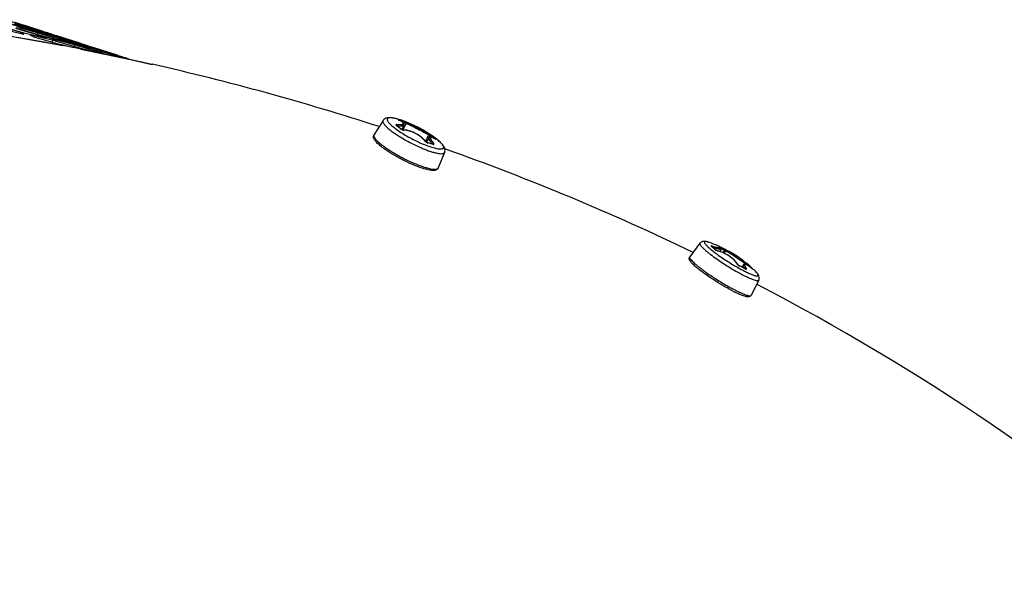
# Model space of a CAD drawing. Header units: millimetres. Extents: x 0 to 420, y 0 to 297.
# Tile 471 of 502: x 363.81 to 373.28, y 244.9 to 250.39. Entities that reach past the tile are written whole.
import ezdxf

# ---------------------------------------------------------------- set-up
doc = ezdxf.new("R2010")
doc.units = ezdxf.units.MM
doc.header["$LTSCALE"] = 23.1
doc.layers.get('0').update_dxf_attribs({"linetype": 'CONTINUOUS'})

msp = doc.modelspace()

# ---------------------------------------------------------------- linework, layer by layer
at = {"color": 3, "linetype": 'CONTINUOUS'}
for p, q in [((363.5885, 250.3356), (363.8444, 250.2621)), ((363.9227, 250.3077), (363.669, 250.3878)), ((363.8775, 250.2982), (363.7079, 250.3492)), ((363.7086, 250.3516), (363.9118, 250.2902)), ((363.8272, 250.3263), (363.7566, 250.3463)), ((363.7578, 250.3542), (363.8178, 250.3365)), ((363.8287, 250.3399), (363.7602, 250.3617)), ((363.8621, 250.3218), (363.8174, 250.335)), ((363.8174, 250.335), (363.8609, 250.3177)), ((363.8178, 250.3365), (363.8625, 250.3232)), ((364.0172, 250.2678), (363.8272, 250.3263)), ((363.8643, 250.3285), (363.8287, 250.3399)), ((364.032, 250.2744), (363.8643, 250.3285)), ((363.8083, 250.2683), (363.6377, 250.3172)), ((363.8525, 250.2787), (363.7673, 250.3037)), ((363.7756, 250.3172), (363.8114, 250.3078)), ((363.8027, 250.2968), (363.8505, 250.2828)), ((363.8457, 250.2467), (363.8083, 250.2683)), ((363.8444, 250.2621), (363.917, 250.2444)), ((363.8505, 250.2828), (364.0582, 250.2215)), ((364.0229, 250.2287), (363.8525, 250.2787)), ((363.8609, 250.3177), (363.9881, 250.2784)), ((363.9186, 250.2793), (363.8775, 250.2982)), ((363.9436, 250.2333), (363.9032, 250.2431)), ((363.9436, 250.2333), (363.9032, 250.2431)), ((363.9032, 250.2431), (363.9408, 250.2217)), ((363.9778, 250.2602), (363.9063, 250.2793)), ((363.9118, 250.2902), (363.9718, 250.2735)), ((363.9673, 250.2905), (363.9164, 250.3057)), ((363.9168, 250.3069), (363.9676, 250.2916)), ((363.917, 250.2444), (363.9533, 250.2355)), ((363.918, 250.3098), (363.9553, 250.298)), ((363.9676, 250.2916), (363.9227, 250.3077)), ((363.9553, 250.298), (364.0153, 250.2792)), ((364.0273, 250.2723), (363.9673, 250.2905)), ((364.0143, 250.2591), (363.9711, 250.271)), ((363.9711, 250.271), (364.0125, 250.2525)), ((363.9718, 250.2735), (364.0183, 250.2605)), ((364.0629, 250.2347), (363.9778, 250.2602)), ((363.9881, 250.2784), (364.1153, 250.239)), ((364.0125, 250.2525), (364.063, 250.2373)), ((364.0608, 250.2645), (364.0151, 250.2787)), ((364.0608, 250.2645), (364.0151, 250.2787)), ((364.0151, 250.2787), (364.0602, 250.2628)), ((364.0817, 250.2479), (364.0172, 250.2678)), ((364.2206, 250.2114), (364.0273, 250.2723)), ((364.1632, 250.2046), (364.0629, 250.2347)), ((364.063, 250.2373), (364.2677, 250.1754)), ((364.1239, 250.2284), (364.0648, 250.245)), ((364.1245, 250.2305), (364.0817, 250.2479)), ((364.1153, 250.239), (364.1753, 250.2213)), ((364.1773, 250.2276), (364.1177, 250.2465)), ((364.2229, 250.213), (364.1629, 250.2322)), ((363.9408, 250.2217), (364.1971, 250.1481)), ((364.062, 250.2085), (364.0229, 250.2287)), ((364.1209, 250.1895), (364.0484, 250.2076)), ((364.0582, 250.2215), (364.1182, 250.2059)), ((364.1589, 250.1917), (364.1173, 250.2025)), ((364.1589, 250.1917), (364.1173, 250.2025)), ((364.1173, 250.2025), (364.1566, 250.1826)), ((364.1182, 250.2059), (364.1661, 250.1934)), ((364.2063, 250.1645), (364.1209, 250.1895)), ((364.1839, 250.2113), (364.1239, 250.2284)), ((364.1566, 250.1826), (364.2032, 250.1689)), ((364.2331, 250.1835), (364.1632, 250.2046)), ((364.2191, 250.2067), (364.1748, 250.2198)), ((364.1748, 250.2198), (364.2179, 250.2026)), ((364.1753, 250.2213), (364.2207, 250.2078)), ((364.3727, 250.1532), (364.1839, 250.2113)), ((364.2032, 250.1689), (364.4126, 250.1072)), ((364.377, 250.1144), (364.2063, 250.1645)), ((364.2179, 250.2026), (364.3453, 250.1633)), ((364.2814, 250.1922), (364.2206, 250.2114)), ((364.3921, 250.1584), (364.2229, 250.213)), ((364.2738, 250.1648), (364.2331, 250.1835)), ((364.333, 250.1457), (364.2612, 250.1648)), ((364.2677, 250.1754), (364.339, 250.1556)), ((364.3256, 250.175), (364.2723, 250.1909)), ((364.2727, 250.1922), (364.3259, 250.1761)), ((364.2727, 250.1922), (364.3259, 250.1761)), ((364.274, 250.1951), (364.3143, 250.1823)), ((364.3259, 250.1761), (364.2814, 250.1922)), ((364.3143, 250.1823), (364.3742, 250.1636)), ((364.3856, 250.1569), (364.3256, 250.175)), ((364.3698, 250.1444), (364.327, 250.1563)), ((364.327, 250.1563), (364.3679, 250.1378)), ((364.4182, 250.1201), (364.333, 250.1457)), ((364.339, 250.1556), (364.3705, 250.1468)), ((364.339, 250.1556), (364.3746, 250.1457)), ((364.3453, 250.1633), (364.4727, 250.1238)), ((364.3679, 250.1378), (364.4173, 250.123)), ((364.4388, 250.1328), (364.3727, 250.1532)), ((364.4193, 250.1489), (364.3741, 250.1631)), ((364.3741, 250.1631), (364.4188, 250.1473)), ((364.5777, 250.0963), (364.3856, 250.1569)), ((364.3999, 250.1026), (364.377, 250.1144)), ((364.4126, 250.1072), (364.4185, 250.1056)), ((364.4173, 250.123), (364.6236, 250.0607)), ((364.5887, 250.0688), (364.4182, 250.1201)), ((364.4806, 250.1134), (364.4191, 250.1307)), ((364.4812, 250.1155), (364.4388, 250.1328)), ((364.4727, 250.1238), (364.5327, 250.1061)), ((364.5228, 250.1162), (364.4751, 250.1314)), ((364.5407, 250.0963), (364.4806, 250.1134)), ((364.5828, 250.097), (364.5228, 250.1162)), ((364.5761, 250.0917), (364.5323, 250.1046)), ((364.5323, 250.1046), (364.5749, 250.0875)), ((364.5327, 250.1061), (364.5786, 250.0924)), ((364.686, 250.0516), (364.5407, 250.0963)), ((364.5749, 250.0875), (364.7025, 250.0481)), ((364.6401, 250.0766), (364.5777, 250.0963)), ((364.7522, 250.0424), (364.5828, 250.097)), ((364.6839, 250.0596), (364.6282, 250.0762)), ((364.6286, 250.0774), (364.6842, 250.0607)), ((364.6286, 250.0774), (364.6842, 250.0607)), ((364.6308, 250.0802), (364.6732, 250.0667)), ((364.6842, 250.0607), (364.6401, 250.0766)), ((364.6732, 250.0667), (364.7332, 250.0479)), ((364.7439, 250.0414), (364.6839, 250.0595)), ((364.7629, 250.0279), (364.686, 250.0516)), ((364.7025, 250.0481), (364.7778, 250.0248)), ((364.7779, 250.0334), (364.7331, 250.0474)), ((364.7331, 250.0474), (364.7773, 250.0317)), ((364.8323, 250.0136), (364.7439, 250.0414)), ((364.8563, 250.0087), (364.8325, 250.0162))]:
    msp.add_line(p, q, dxfattribs=at)
at = {"color": 7, "linetype": 'CONTINUOUS'}
for p, q in [((363.8272, 250.3263), (363.8243, 250.3166)), ((363.8631, 250.3289), (363.8626, 250.3274)), ((363.6289, 250.2458), (364.2242, 250.1382)), ((363.8083, 250.2683), (363.805, 250.2562)), ((363.8775, 250.2982), (363.8753, 250.2909)), ((363.9227, 250.3077), (363.9219, 250.3054)), ((363.9778, 250.2602), (363.9738, 250.2464)), ((364.0273, 250.2723), (364.0256, 250.2668)), ((364.0817, 250.2479), (364.0802, 250.2431)), ((363.7964, 250.2171), (363.8508, 250.2075)), ((363.8508, 250.2075), (363.8942, 250.1998)), ((363.8942, 250.1998), (363.9642, 250.1871)), ((363.9642, 250.1871), (364.0047, 250.1797)), ((364.0047, 250.1797), (364.0563, 250.1702)), ((364.0229, 250.2287), (364.0202, 250.219)), ((364.0563, 250.1702), (364.1205, 250.1582)), ((364.1209, 250.1895), (364.1159, 250.1715)), ((364.1205, 250.1582), (364.2, 250.1431)), ((364.1839, 250.2113), (364.181, 250.2016)), ((364.2, 250.1431), (364.2243, 250.1385)), ((364.2229, 250.213), (364.2225, 250.2115)), ((364.2331, 250.1835), (364.231, 250.1762)), ((364.2814, 250.1922), (364.2807, 250.1898)), ((364.333, 250.1457), (364.329, 250.1318)), ((364.3856, 250.1569), (364.3839, 250.1513)), ((364.377, 250.1144), (364.3751, 250.1077)), ((364.3924, 250.1041), (364.8702, 250.0058)), ((364.3929, 250.1054), (364.4828, 250.0874)), ((364.4388, 250.1328), (364.4374, 250.1279)), ((364.4828, 250.0874), (364.5365, 250.0765)), ((364.5365, 250.0765), (364.5988, 250.0636)), ((364.5407, 250.0963), (364.5378, 250.0866)), ((364.5828, 250.097), (364.5823, 250.0955)), ((364.5887, 250.0688), (364.5873, 250.064)), ((364.5988, 250.0636), (364.6646, 250.0499)), ((364.6401, 250.0766), (364.6394, 250.0742)), ((364.6646, 250.0499), (364.7131, 250.0396)), ((364.7439, 250.0414), (364.7422, 250.0358)), ((364.7131, 250.0396), (364.7585, 250.03)), ((364.7585, 250.03), (364.8314, 250.0142)), ((364.8314, 250.0142), (364.8767, 250.0044)), ((364.8702, 250.0058), (365.0816, 249.9569)), ((364.8767, 250.0044), (364.9312, 249.9924)), ((364.9312, 249.9924), (364.9807, 249.9814)), ((364.9807, 249.9814), (365.0477, 249.9664)), ((365.0477, 249.9664), (365.0823, 249.9585)), ((367.3029, 249.4176), (367.2164, 249.2818)), ((367.4523, 249.4222), (367.4521, 249.4223)), ((367.4526, 249.4221), (367.4523, 249.4222)), ((367.453, 249.4219), (367.4526, 249.4221)), ((367.4535, 249.4216), (367.453, 249.4219)), ((367.4541, 249.4213), (367.4535, 249.4216)), ((367.4548, 249.421), (367.4541, 249.4213)), ((367.4545, 249.421), (367.4554, 249.4207)), ((367.4554, 249.4207), (367.4548, 249.421)), ((367.455, 249.4237), (367.4561, 249.4235)), ((367.4622, 249.4177), (367.4554, 249.4207)), ((367.4569, 249.4224), (367.4583, 249.42)), ((367.4696, 249.4142), (367.4622, 249.4177)), ((367.4762, 249.4108), (367.4696, 249.4142)), ((367.4699, 249.4229), (367.4697, 249.423)), ((367.482, 249.4074), (367.4762, 249.4108)), ((367.4871, 249.4041), (367.482, 249.4074)), ((367.4915, 249.401), (367.4871, 249.4041)), ((367.4951, 249.3978), (367.4915, 249.401)), ((367.4982, 249.3947), (367.4951, 249.3978)), ((367.5006, 249.3915), (367.4982, 249.3947)), ((367.5025, 249.3882), (367.5006, 249.3915)), ((367.5037, 249.3846), (367.5025, 249.3882)), ((367.503, 249.375), (367.5038, 249.3775)), ((367.5041, 249.381), (367.5037, 249.3846)), ((367.5038, 249.3775), (367.5041, 249.381)), ((367.5039, 249.3828), (367.5106, 249.3958)), ((367.4333, 249.3694), (367.4324, 249.3701)), ((367.4363, 249.3671), (367.4333, 249.3694)), ((367.4404, 249.3641), (367.4363, 249.3671)), ((367.4445, 249.3609), (367.4404, 249.3641)), ((367.4486, 249.3578), (367.4445, 249.3609)), ((367.4527, 249.3546), (367.4486, 249.3578)), ((367.4556, 249.3523), (367.4527, 249.3546)), ((367.4585, 249.35), (367.4556, 249.3523)), ((367.4625, 249.3467), (367.4585, 249.35)), ((367.4666, 249.3434), (367.4625, 249.3467)), ((367.4706, 249.34), (367.4666, 249.3434)), ((367.4745, 249.3366), (367.4706, 249.34)), ((367.4773, 249.3342), (367.4745, 249.3366)), ((367.4775, 249.334), (367.4773, 249.3342)), ((367.4783, 249.3334), (367.4775, 249.334)), ((367.4793, 249.3327), (367.4783, 249.3334)), ((367.4805, 249.332), (367.4793, 249.3327)), ((367.4819, 249.3312), (367.4805, 249.332)), ((367.4835, 249.3304), (367.4819, 249.3312)), ((367.4852, 249.3296), (367.4835, 249.3304)), ((367.487, 249.3289), (367.4852, 249.3296)), ((367.503, 249.375), (367.4853, 249.3295)), ((367.4889, 249.3282), (367.487, 249.3289)), ((367.4908, 249.3276), (367.4889, 249.3282)), ((367.4926, 249.3271), (367.4908, 249.3276)), ((367.4943, 249.3268), (367.4926, 249.3271)), ((367.4957, 249.3265), (367.4943, 249.3268)), ((367.4969, 249.3264), (367.4957, 249.3265)), ((367.4979, 249.3263), (367.4969, 249.3264)), ((367.4983, 249.3263), (367.4979, 249.3263)), ((367.5078, 249.326), (367.4983, 249.3263)), ((367.5191, 249.3249), (367.5078, 249.326)), ((367.5307, 249.3232), (367.5191, 249.3249)), ((367.5427, 249.3207), (367.5307, 249.3232)), ((367.5548, 249.3176), (367.5427, 249.3207)), ((367.567, 249.3138), (367.5548, 249.3176)), ((367.5793, 249.3095), (367.567, 249.3138)), ((367.5916, 249.3046), (367.5793, 249.3095)), ((367.6038, 249.2992), (367.5916, 249.3046)), ((367.6158, 249.2932), (367.6038, 249.2992)), ((367.6276, 249.2868), (367.6158, 249.2932)), ((367.6391, 249.28), (367.6276, 249.2868)), ((367.6503, 249.2728), (367.6391, 249.28)), ((367.661, 249.2653), (367.6503, 249.2728)), ((367.6712, 249.2575), (367.661, 249.2653)), ((367.6808, 249.2494), (367.6712, 249.2575)), ((367.6898, 249.2411), (367.6808, 249.2494)), ((367.6981, 249.2325), (367.6898, 249.2411)), ((367.7057, 249.2239), (367.6981, 249.2325)), ((367.7114, 249.2164), (367.7057, 249.2239)), ((367.7085, 249.2183), (367.7108, 249.2155)), ((367.7108, 249.2155), (367.713, 249.2134)), ((367.7116, 249.2162), (367.7114, 249.2164)), ((367.7122, 249.2154), (367.7116, 249.2162)), ((367.7132, 249.2144), (367.7122, 249.2154)), ((367.7143, 249.2132), (367.7132, 249.2144)), ((367.7156, 249.212), (367.7143, 249.2132)), ((367.7171, 249.2108), (367.7156, 249.212)), ((367.7187, 249.2096), (367.7171, 249.2108)), ((367.7457, 249.2504), (367.7187, 249.2096)), ((367.7203, 249.2085), (367.7187, 249.2096)), ((367.7219, 249.2075), (367.7203, 249.2085)), ((367.7235, 249.2066), (367.7219, 249.2075)), ((367.725, 249.2058), (367.7235, 249.2066)), ((367.7264, 249.2051), (367.725, 249.2058)), ((367.7277, 249.2046), (367.7264, 249.2051)), ((367.7288, 249.2042), (367.7277, 249.2046)), ((367.7297, 249.2039), (367.7288, 249.2042)), ((367.73, 249.2039), (367.7297, 249.2039)), ((367.7382, 249.2019), (367.73, 249.2039)), ((367.7477, 249.1994), (367.7382, 249.2019)), ((367.7435, 249.2471), (367.755, 249.2697)), ((367.7471, 249.2522), (367.7457, 249.2504)), ((367.7457, 249.2504), (367.7457, 249.2504)), ((367.7499, 249.2547), (367.7471, 249.2522)), ((367.7571, 249.1968), (367.7477, 249.1994)), ((367.7533, 249.2565), (367.7499, 249.2547)), ((367.7571, 249.2575), (367.7533, 249.2565)), ((367.7609, 249.2579), (367.7571, 249.2575)), ((367.7664, 249.1941), (367.7571, 249.1968)), ((367.7649, 249.2576), (367.7609, 249.2579)), ((367.7691, 249.2569), (367.7649, 249.2576)), ((367.7756, 249.1913), (367.7664, 249.1941)), ((367.7735, 249.2557), (367.7691, 249.2569)), ((367.7784, 249.2541), (367.7735, 249.2557)), ((367.7834, 249.1888), (367.7756, 249.1913)), ((367.7837, 249.2519), (367.7784, 249.2541)), ((367.7845, 249.1885), (367.7834, 249.1888)), ((367.7895, 249.2492), (367.7837, 249.2519)), ((367.7957, 249.246), (367.7895, 249.2492)), ((367.8025, 249.2422), (367.7957, 249.246)), ((367.8085, 249.2386), (367.8025, 249.2422)), ((367.8035, 249.2501), (367.8032, 249.2503)), ((367.8043, 249.2495), (367.8032, 249.2503)), ((367.8035, 249.2501), (367.8032, 249.2503)), ((367.8092, 249.2382), (367.8085, 249.2386)), ((367.8093, 249.238), (367.8085, 249.2386)), ((367.8098, 249.2378), (367.8092, 249.2382)), ((367.8104, 249.2375), (367.8098, 249.2378)), ((367.8109, 249.2372), (367.8104, 249.2375)), ((367.8113, 249.237), (367.8109, 249.2372)), ((367.811, 249.237), (367.814, 249.2355)), ((367.8113, 249.237), (367.8116, 249.2369)), ((367.8115, 249.2369), (367.8113, 249.237)), ((367.8116, 249.2369), (367.8115, 249.2369)), ((367.8116, 249.2369), (367.8116, 249.2369)), ((367.814, 249.2372), (367.8117, 249.2394)), ((367.8238, 249.2345), (367.8236, 249.2347)), ((367.8244, 249.2341), (367.8236, 249.2347)), ((367.8955, 249.1106), (367.8344, 248.9615)), ((370.354, 248.236), (370.2555, 248.1061)), ((370.468, 248.2034), (370.4668, 248.2044)), ((370.4675, 248.2048), (370.4673, 248.205)), ((370.4725, 248.2005), (370.4675, 248.2048)), ((370.4783, 248.1954), (370.4725, 248.2005)), ((370.484, 248.1901), (370.4783, 248.1954)), ((370.4897, 248.1846), (370.484, 248.1901)), ((370.4953, 248.1791), (370.4897, 248.1846)), ((370.5, 248.1743), (370.4953, 248.1791)), ((370.5002, 248.174), (370.5, 248.1743)), ((370.5007, 248.1736), (370.5002, 248.174)), ((370.5013, 248.173), (370.5007, 248.1736)), ((370.5021, 248.1724), (370.5013, 248.173)), ((370.5031, 248.1718), (370.5021, 248.1724)), ((370.5042, 248.1711), (370.5031, 248.1718)), ((370.5054, 248.1704), (370.5042, 248.1711)), ((370.5067, 248.1696), (370.5054, 248.1704)), ((370.5081, 248.1689), (370.5067, 248.1696)), ((370.5096, 248.1681), (370.5081, 248.1689)), ((370.5112, 248.1674), (370.5096, 248.1681)), ((370.5128, 248.1667), (370.5112, 248.1674)), ((370.5146, 248.166), (370.5128, 248.1667)), ((370.5163, 248.1654), (370.5146, 248.166)), ((370.518, 248.1648), (370.5163, 248.1654)), ((370.5196, 248.1643), (370.518, 248.1648)), ((370.5308, 248.1614), (370.5196, 248.1643)), ((370.5245, 248.2125), (370.5246, 248.2124)), ((370.5246, 248.2124), (370.5274, 248.2112)), ((370.5291, 248.2105), (370.5274, 248.2112)), ((370.5316, 248.2093), (370.5291, 248.2105)), ((370.5426, 248.1579), (370.5308, 248.1614)), ((370.5341, 248.2081), (370.5316, 248.2093)), ((370.5364, 248.207), (370.5341, 248.2081)), ((370.5386, 248.2059), (370.5364, 248.207)), ((370.5406, 248.2049), (370.5386, 248.2059)), ((370.5426, 248.2039), (370.5406, 248.2049)), ((370.5411, 248.2046), (370.5411, 248.2047)), ((370.5465, 248.2021), (370.5411, 248.2046)), ((370.5444, 248.2029), (370.5426, 248.2039)), ((370.5546, 248.1537), (370.5426, 248.1579)), ((370.5461, 248.202), (370.5444, 248.2029)), ((370.5477, 248.201), (370.5461, 248.202)), ((370.5518, 248.1995), (370.5465, 248.2021)), ((370.559, 248.181), (370.547, 248.1564)), ((370.5491, 248.2002), (370.5477, 248.201)), ((370.5505, 248.1993), (370.5491, 248.2002)), ((370.5518, 248.1984), (370.5505, 248.1993)), ((370.5571, 248.1968), (370.5518, 248.1995)), ((370.5529, 248.1976), (370.5518, 248.1984)), ((370.554, 248.1967), (370.5529, 248.1976)), ((370.5551, 248.1959), (370.554, 248.1967)), ((370.5666, 248.1491), (370.5546, 248.1537)), ((370.5561, 248.1949), (370.5551, 248.1959)), ((370.557, 248.1939), (370.5561, 248.1949)), ((370.5579, 248.1927), (370.557, 248.1939)), ((370.5609, 248.1949), (370.5571, 248.1968)), ((370.5588, 248.1913), (370.5579, 248.1927)), ((370.5595, 248.1895), (370.5588, 248.1913)), ((370.559, 248.181), (370.5598, 248.183)), ((370.56, 248.1875), (370.5595, 248.1895)), ((370.5598, 248.183), (370.5601, 248.1853)), ((370.5599, 248.1836), (370.5611, 248.183)), ((370.5601, 248.1853), (370.56, 248.1875)), ((370.5646, 248.193), (370.5609, 248.1949)), ((370.5699, 248.1902), (370.5646, 248.193)), ((370.5787, 248.1439), (370.5666, 248.1491)), ((370.5751, 248.1875), (370.5699, 248.1902)), ((370.5741, 248.1458), (370.5891, 248.168)), ((370.5803, 248.1847), (370.5751, 248.1875)), ((370.5855, 248.1818), (370.5803, 248.1847)), ((370.5913, 248.1786), (370.5855, 248.1818)), ((370.5871, 248.1399), (370.6028, 248.1629)), ((370.5936, 248.1774), (370.5913, 248.1786)), ((370.596, 248.176), (370.5936, 248.1774)), ((370.5986, 248.1747), (370.596, 248.176)), ((370.6011, 248.1734), (370.5986, 248.1747)), ((370.6036, 248.1721), (370.6011, 248.1734)), ((370.606, 248.1709), (370.6036, 248.1721)), ((370.6082, 248.1698), (370.606, 248.1709)), ((370.6101, 248.1689), (370.6082, 248.1698)), ((370.6118, 248.1681), (370.6101, 248.1689)), ((370.6132, 248.1674), (370.6118, 248.1681)), ((370.6139, 248.1671), (370.6132, 248.1674)), ((370.6199, 248.1644), (370.6139, 248.1671)), ((370.6275, 248.1606), (370.6199, 248.1644)), ((370.6357, 248.1563), (370.6275, 248.1606)), ((370.6444, 248.1516), (370.6357, 248.1563)), ((370.6535, 248.1464), (370.6444, 248.1516)), ((370.663, 248.1407), (370.6535, 248.1464)), ((370.5907, 248.1382), (370.5787, 248.1439)), ((370.6026, 248.1322), (370.5907, 248.1382)), ((370.6143, 248.1257), (370.6026, 248.1322)), ((370.6257, 248.1189), (370.6143, 248.1257)), ((370.6369, 248.1118), (370.6257, 248.1189)), ((370.6476, 248.1044), (370.6369, 248.1118)), ((370.6579, 248.0967), (370.6476, 248.1044)), ((370.6677, 248.0889), (370.6579, 248.0967)), ((370.663, 248.1407), (370.669, 248.1371)), ((370.6769, 248.081), (370.6677, 248.0889)), ((370.669, 248.1371), (370.67, 248.1365)), ((370.6855, 248.0729), (370.6769, 248.081)), ((370.6934, 248.0648), (370.6855, 248.0729)), ((370.7005, 248.0566), (370.6934, 248.0648)), ((370.7068, 248.0485), (370.7005, 248.0566)), ((370.7904, 248.0521), (370.7862, 248.0554)), ((370.7959, 248.0477), (370.7904, 248.0521)), ((370.36, 247.9951), (370.3607, 247.9946)), ((370.7122, 248.0403), (370.7068, 248.0485)), ((370.7161, 248.0334), (370.7122, 248.0403)), ((370.7161, 248.0333), (370.7161, 248.0334)), ((370.7163, 248.0329), (370.7161, 248.0333)), ((370.7168, 248.0323), (370.7163, 248.0329)), ((370.7174, 248.0315), (370.7168, 248.0323)), ((370.7182, 248.0306), (370.7174, 248.0315)), ((370.7192, 248.0295), (370.7182, 248.0306)), ((370.7204, 248.0283), (370.7192, 248.0295)), ((370.7219, 248.0269), (370.7204, 248.0283)), ((370.7235, 248.0255), (370.7219, 248.0269)), ((370.7253, 248.0242), (370.7235, 248.0255)), ((370.7271, 248.0228), (370.7253, 248.0242)), ((370.729, 248.0216), (370.7271, 248.0228)), ((370.7307, 248.0206), (370.729, 248.0216)), ((370.7323, 248.0197), (370.7307, 248.0206)), ((370.7333, 248.0192), (370.7323, 248.0197)), ((370.7373, 248.0174), (370.7333, 248.0192)), ((370.7426, 248.0149), (370.7373, 248.0174)), ((370.748, 248.0123), (370.7426, 248.0149)), ((370.7533, 248.0097), (370.748, 248.0123)), ((370.7623, 248.0051), (370.7533, 248.0097)), ((370.7727, 248.0291), (370.7563, 248.0082)), ((370.7638, 248.0037), (370.762, 248.0045)), ((370.7662, 248.0032), (370.7623, 248.0051)), ((370.7714, 248.0005), (370.7662, 248.0032)), ((370.7766, 247.9977), (370.7714, 248.0005)), ((370.7731, 248.0296), (370.7727, 248.0291)), ((370.7727, 248.0291), (370.7727, 248.0291)), ((370.7759, 248.0322), (370.7731, 248.0296)), ((370.7795, 248.034), (370.7759, 248.0322)), ((370.7818, 247.9949), (370.7766, 247.9977)), ((370.7835, 248.0349), (370.7795, 248.034)), ((370.787, 247.9921), (370.7818, 247.9949)), ((370.7875, 248.0349), (370.7835, 248.0349)), ((370.7906, 247.9901), (370.787, 247.9921)), ((370.7916, 248.0342), (370.7875, 248.0349)), ((370.792, 247.9886), (370.7903, 247.9895)), ((370.7912, 247.9897), (370.7906, 247.9901)), ((370.7922, 247.9892), (370.7912, 247.9897)), ((370.7959, 248.033), (370.7916, 248.0342)), ((370.792, 247.9886), (370.7944, 247.9874)), ((370.7929, 247.9889), (370.7922, 247.9892)), ((370.7935, 247.9887), (370.7929, 247.9889)), ((370.7938, 247.9886), (370.7935, 247.9887)), ((370.8011, 248.0434), (370.7959, 248.0477)), ((370.8005, 248.0312), (370.7959, 248.033)), ((370.8056, 248.0287), (370.8005, 248.0312)), ((370.8273, 248.0215), (370.8011, 248.0434)), ((370.8112, 248.0257), (370.8056, 248.0287)), ((370.8173, 248.0219), (370.8112, 248.0257)), ((370.8239, 248.0175), (370.8173, 248.0219)), ((370.831, 248.0124), (370.8239, 248.0175)), ((370.8331, 248.0165), (370.8273, 248.0215)), ((370.8385, 248.0067), (370.831, 248.0124)), ((370.8465, 248.0003), (370.8385, 248.0067)), ((370.8535, 247.9945), (370.8465, 248.0003)), ((370.8545, 247.9937), (370.8535, 247.9945)), ((370.8538, 247.9942), (370.8535, 247.9945)), ((370.8552, 247.9931), (370.8545, 247.9937)), ((370.8549, 247.9959), (370.8561, 247.9946)), ((370.8558, 247.9926), (370.8552, 247.9931)), ((370.8569, 247.9927), (370.8553, 247.993)), ((370.8564, 247.9921), (370.8558, 247.9926)), ((370.857, 247.9916), (370.8564, 247.9921)), ((370.8575, 247.9912), (370.857, 247.9916)), ((370.858, 247.9908), (370.8575, 247.9912)), ((370.8584, 247.9905), (370.858, 247.9908)), ((370.8587, 247.9903), (370.8584, 247.9905)), ((370.859, 247.9901), (370.8587, 247.9903)), ((370.8591, 247.99), (370.859, 247.9901)), ((370.8591, 247.99), (370.8592, 247.9899)), ((370.9192, 247.881), (370.845, 247.7358)), ((370.6988, 247.7822), (370.6996, 247.7818))]:
    msp.add_line(p, q, dxfattribs=at)
at = {"color": 3, "linetype": 'CONTINUOUS'}
for centre, radius, start, end in [((358.0736, 225.5615), 25.351, 76.83889, 77.34129), ((357.5803, 226.3981), 24.7049, 75.16339, 75.40619), ((357.5356, 226.472), 24.6481, 74.99138, 75.24932), ((357.0359, 227.2291), 24.0804, 73.39748, 73.53234), ((356.9904, 227.2959), 24.0308, 73.24799, 73.38325), ((358.0169, 225.8557), 25.0877, 76.08888, 76.33534), ((357.9722, 225.9321), 25.0286, 75.91793, 76.17429), ((357.4703, 226.7058), 24.4455, 74.34991, 74.47276), ((357.4295, 226.7908), 24.377, 74.05918, 74.31868), ((356.9316, 227.5321), 23.824, 72.44453, 72.58799), ((357.9096, 226.1869), 24.8049, 75.16339, 75.40763), ((357.865, 226.2612), 24.7478, 74.99138, 75.24932), ((358.2851, 225.654), 25.1975, 76.19426, 76.43019), ((357.3655, 227.0191), 24.1793, 73.40229, 73.53384), ((357.3201, 227.0863), 24.1293, 73.25343, 73.38243), ((357.7997, 226.4949), 24.5452, 74.3546, 74.47423), ((357.7591, 226.5809), 24.4758, 74.05918, 74.31868), ((357.2615, 227.3229), 23.922, 72.44943, 72.58952), ((358.1803, 225.9967), 24.903, 75.19869, 75.49271), ((357.6951, 226.8091), 24.2781, 73.40706, 73.53534), ((357.6498, 226.8765), 24.2278, 73.25881, 73.38243), ((357.5913, 227.1138), 24.0199, 72.45428, 72.59104)]:
    msp.add_arc(centre, radius, start, end, dxfattribs=at)
at = {"color": 7, "linetype": 'CONTINUOUS'}
for centre, radius, start, end in [((359.2422, 224.2327), 26.3804, 78.97923, 79.11398), ((359.2524, 224.2851), 26.3271, 78.74029, 78.97927), ((359.4761, 225.2782), 25.309, 72.07537, 77.20222), ((367.4799, 249.4807), 0.0648, 245.21313, 246.08414), ((367.4853, 249.4929), 0.0782, 246.07932, 246.81818), ((367.3293, 249.1288), 0.3179, 66.63303, 66.80915), ((367.3107, 248.8115), 0.629, 75.42493, 76.63734), ((367.4495, 249.4165), 0.00951, 17.50796, 21.7621), ((367.3133, 248.8213), 0.6188, 71.66921, 75.43008), ((367.0915, 248.2841), 1.2, 53.61959, 71.61743), ((367.3186, 248.8165), 0.6102, 71.66161, 73.7334), ((385.0443, 240.1215), 19.8208, 152.11387, 152.3246), ((367.0392, 248.8364), 0.6618, 53.5178, 53.78188), ((367.0336, 248.829), 0.6711, 51.39678, 53.51255), ((367.026, 248.8193), 0.6834, 51.13348, 51.40182), ((367.0188, 248.8105), 0.6947, 49.06984, 51.12749), ((350.3203, 258.0576), 19.5097, 333.05237, 333.25983), ((367.5802, 248.5598), 0.6599, 72.31659, 76.60573), ((367.3837, 248.7602), 0.6304, 51.81009, 53.9136), ((367.3921, 248.7607), 0.6365, 51.39879, 53.91174), ((367.5841, 248.5725), 0.6467, 71.79836, 72.30234), ((367.3857, 248.7527), 0.6468, 48.91207, 51.39837), ((367.4059, 248.7094), 0.6712, 51.42788, 53.67473), ((367.3728, 248.6656), 0.726, 52.92094, 53.52936), ((367.8082, 249.2316), 0.00944, 104.01958, 108.02284), ((367.6478, 248.9739), 0.3096, 58.55254, 58.73512), ((367.8454, 249.2969), 0.069, 238.50004, 240.1358), ((367.431, 248.7421), 0.6299, 51.44673, 52.95049), ((367.7591, 249.1808), 0.0787, 48.07502, 48.93238), ((367.47, 248.7913), 0.5671, 51.12444, 51.33346), ((367.4992, 248.8272), 0.5208, 49.95542, 51.13848), ((367.9491, 250.0448), 1.0839, 234.56889, 236.78396), ((359.9497, 226.7123), 23.7984, 64.25413, 70.48927), ((370.0428, 247.113), 1.2004, 66.33428, 70.42807), ((370.2147, 247.9105), 0.3872, 49.37701, 49.80742), ((370.1954, 247.8887), 0.4163, 43.67696, 49.09956), ((370.5356, 248.2171), 0.0556, 252.31992, 255.14377), ((370.5333, 248.2086), 0.0468, 255.17903, 256.63703), ((370.1887, 247.4522), 0.8202, 60.77702, 62.99521), ((370.0423, 247.1125), 1.2011, 51.7296, 58.54477), ((370.1394, 247.2716), 1.0147, 57.6245, 58.47152), ((369.9859, 247.0315), 1.2996, 52.7094, 57.57357), ((370.1441, 247.2411), 1.037, 51.74471, 52.64814), ((371.2206, 249.117), 1.414, 232.25881, 232.50833), ((371.3301, 249.2603), 1.5943, 232.54641, 233.75454), ((371.492, 249.4797), 1.867, 233.72797, 234.38335), ((371.5832, 249.6066), 2.0233, 234.37631, 234.69276), ((370.7567, 248.0639), 0.0511, 239.39301, 243.10492), ((370.7527, 248.056), 0.0423, 243.15127, 245.10066), ((370.3712, 247.2331), 0.8648, 63.13037, 65.1275), ((371.4924, 249.3609), 1.5633, 241.30104, 242.93531), ((370.3778, 247.2461), 0.8502, 60.97194, 62.99745), ((370.7968, 247.9798), 0.0132, 116.52647, 124.30748), ((370.0429, 247.1134), 1.2, 47.38686, 48.81506), ((370.5778, 247.7247), 0.3877, 48.57663, 48.81471), ((370.5747, 247.7213), 0.3923, 44.42077, 48.56725), ((370.9967, 248.163), 0.2212, 229.75406, 230.05951), ((370.9636, 248.1234), 0.1695, 230.03716, 230.83947), ((370.043, 247.1134), 1.1999, 47.04609, 47.38682), ((370.5704, 247.717), 0.3983, 43.51668, 44.17688), ((370.0428, 247.1133), 1.2001, 45.2989, 47.04605), ((371.2952, 248.9874), 1.3631, 242.9895, 243.61193), ((371.3658, 249.1019), 1.4787, 242.99451, 243.19078), ((360.569, 227.9362), 22.4262, 49.13704, 62.57223)]:
    msp.add_arc(centre, radius, start, end, dxfattribs=at)
for points, knots in [([(367.3029, 249.4176), (367.3017, 249.4157), (367.3001, 249.4107), (367.3015, 249.4021), (367.3058, 249.3925), (367.313, 249.3817), (367.323, 249.3696), (367.3413, 249.3509), (367.3573, 249.3373), (367.3689, 249.328)], [0, 0, 0, 0, 0.059223, 0.128987, 0.217445, 0.328149, 0.462226, 0.619561, 1, 1, 1, 1]), ([(367.4697, 249.423), (367.4609, 249.4259), (367.444, 249.4312), (367.4159, 249.4386), (367.387, 249.4442), (367.3565, 249.4461), (367.3317, 249.4416), (367.3136, 249.4309), (367.306, 249.4225), (367.3029, 249.4176)], [0, 0, 0, 0, 0.156246, 0.29907, 0.487862, 0.652024, 0.812557, 0.902655, 1, 1, 1, 1]), ([(367.4697, 249.423), (367.4549, 249.4279), (367.4279, 249.436), (367.3956, 249.4425), (367.3743, 249.444), (367.3624, 249.4434), (367.353, 249.4412), (367.3462, 249.437), (367.3428, 249.4304), (367.3432, 249.4225), (367.3466, 249.4136), (367.3529, 249.4035), (367.362, 249.3922), (367.3791, 249.3745), (367.3942, 249.3616), (367.4052, 249.3529)], [0, 0, 0, 0, 0.199101, 0.356746, 0.418575, 0.468914, 0.508508, 0.539611, 0.567174, 0.598065, 0.637334, 0.687297, 0.748726, 0.821643, 1, 1, 1, 1]), ([(367.4348, 249.3784), (367.4329, 249.3785), (367.4302, 249.3786), (367.4265, 249.3772), (367.4261, 249.3751), (367.4268, 249.3735), (367.4282, 249.3719), (367.4295, 249.3709), (367.4302, 249.3703)], [0, 0, 0, 0, 0.33413, 0.532139, 0.610026, 0.706462, 0.835608, 1, 1, 1, 1]), ([(367.4348, 249.3784), (367.4427, 249.3779), (367.457, 249.3773), (367.4757, 249.3783), (367.488, 249.3807), (367.4944, 249.3841), (367.4971, 249.3871), (367.4978, 249.3907), (367.4963, 249.3945), (367.4933, 249.3984), (367.4886, 249.4026), (367.4824, 249.4069), (367.4714, 249.4134), (367.4621, 249.4178), (367.4554, 249.4206)], [0, 0, 0, 0, 0.197781, 0.354469, 0.465082, 0.503706, 0.533756, 0.56065, 0.591657, 0.631697, 0.68281, 0.745545, 0.819727, 1, 1, 1, 1]), ([(367.4348, 249.3784), (367.4355, 249.3779), (367.4382, 249.3744), (367.4384, 249.3695), (367.4376, 249.3662)], [0, 0, 0, 0, 0.209483, 1, 1, 1, 1]), ([(367.455, 249.4237), (367.4542, 249.4239), (367.4528, 249.4242), (367.4509, 249.4246), (367.4497, 249.4246), (367.4489, 249.4247), (367.4487, 249.4243), (367.4489, 249.4239), (367.4496, 249.4234), (367.451, 249.4226), (367.4521, 249.4221), (367.4527, 249.4218)], [0, 0, 0, 0, 0.218939, 0.387571, 0.501306, 0.559606, 0.575132, 0.595837, 0.675412, 0.81105, 1, 1, 1, 1]), ([(367.508, 249.4088), (367.5099, 249.408), (367.5127, 249.4031), (367.5117, 249.3982), (367.5106, 249.3958)], [0, 0, 0, 0, 0.440191, 1, 1, 1, 1]), ([(367.5356, 249.3981), (367.5312, 249.4001), (367.522, 249.4037), (367.5127, 249.4072), (367.508, 249.4088)], [0, 0, 0, 0, 0.49257, 1, 1, 1, 1]), ([(367.5251, 249.392), (367.524, 249.3923), (367.5193, 249.3937), (367.5144, 249.395), (367.5106, 249.3958)], [0, 0, 0, 0, 0.222475, 1, 1, 1, 1]), ([(367.5356, 249.3981), (367.5338, 249.3988), (367.5289, 249.3978), (367.5261, 249.3942), (367.5251, 249.392)], [0, 0, 0, 0, 0.452073, 1, 1, 1, 1]), ([(367.5251, 249.392), (367.5419, 249.3841), (367.5789, 249.366), (367.6356, 249.3372), (367.6918, 249.3078), (367.7276, 249.2883), (367.7436, 249.2793)], [0, 0, 0, 0, 0.226484, 0.501996, 0.776455, 1, 1, 1, 1]), ([(367.5356, 249.3981), (367.5516, 249.3909), (367.5868, 249.3742), (367.6406, 249.3471), (367.6937, 249.319), (367.7274, 249.3003), (367.7424, 249.2914)], [0, 0, 0, 0, 0.226459, 0.502004, 0.776494, 1, 1, 1, 1]), ([(367.2856, 249.1673), (367.2735, 249.1769), (367.2523, 249.1951), (367.2296, 249.2195), (367.2175, 249.2383), (367.2117, 249.2522), (367.2102, 249.2674), (367.2136, 249.2774), (367.2164, 249.2818)], [0, 0, 0, 0, 0.323587, 0.581202, 0.689015, 0.789488, 0.892007, 1, 1, 1, 1]), ([(367.2164, 249.2818), (367.2151, 249.2797), (367.2135, 249.2745), (367.2149, 249.2656), (367.2193, 249.2555), (367.2268, 249.2442), (367.2373, 249.2317), (367.2564, 249.2121), (367.2731, 249.1979), (367.2851, 249.1883)], [0, 0, 0, 0, 0.059209, 0.128953, 0.217379, 0.328059, 0.462132, 0.619464, 1, 1, 1, 1]), ([(367.3689, 249.328), (367.3754, 249.3228), (367.4048, 249.3003), (367.4357, 249.2797), (367.46, 249.2645)], [0, 0, 0, 0, 0.225967, 1, 1, 1, 1]), ([(367.4052, 249.3529), (367.4103, 249.3488), (367.4329, 249.3313), (367.4565, 249.3152), (367.4751, 249.3033)], [0, 0, 0, 0, 0.2283, 1, 1, 1, 1]), ([(367.4381, 249.3658), (367.4466, 249.3651), (367.4616, 249.3644), (367.4793, 249.3651), (367.4904, 249.3671), (367.4974, 249.3693), (367.502, 249.3724), (367.503, 249.375)], [0, 0, 0, 0, 0.375117, 0.669824, 0.783959, 0.875615, 1, 1, 1, 1]), ([(367.474, 249.3354), (367.4743, 249.3351), (367.4759, 249.3338), (367.4776, 249.3327), (367.479, 249.3319)], [0, 0, 0, 0, 0.229002, 1, 1, 1, 1]), ([(367.4751, 249.3033), (367.5111, 249.2801), (367.5854, 249.2377), (367.663, 249.2014), (367.7027, 249.1854)], [0, 0, 0, 0, 0.499955, 1, 1, 1, 1]), ([(367.479, 249.3319), (367.4802, 249.3312), (367.4853, 249.3285), (367.4909, 249.3266), (367.4952, 249.3257)], [0, 0, 0, 0, 0.244518, 1, 1, 1, 1]), ([(367.4952, 249.3257), (367.4958, 249.3256), (367.4979, 249.3252), (367.5001, 249.325), (367.5017, 249.325)], [0, 0, 0, 0, 0.270846, 1, 1, 1, 1]), ([(367.5017, 249.325), (367.5014, 249.3252), (367.5004, 249.3259), (367.4992, 249.3263), (367.4983, 249.3263)], [0, 0, 0, 0, 0.265756, 1, 1, 1, 1]), ([(367.7085, 249.2183), (367.6976, 249.2333), (367.6685, 249.2614), (367.6165, 249.2945), (367.5596, 249.3176), (367.52, 249.3249), (367.5017, 249.325)], [0, 0, 0, 0, 0.232034, 0.50169, 0.770424, 1, 1, 1, 1]), ([(367.7424, 249.2914), (367.744, 249.2903), (367.7461, 249.2858), (367.7448, 249.2814), (367.7436, 249.2793)], [0, 0, 0, 0, 0.454516, 1, 1, 1, 1]), ([(367.7671, 249.2751), (367.763, 249.2781), (367.7548, 249.2836), (367.7465, 249.289), (367.7424, 249.2914)], [0, 0, 0, 0, 0.511056, 1, 1, 1, 1]), ([(367.2851, 249.1883), (367.2879, 249.1861), (367.2996, 249.1769), (367.3115, 249.1681), (367.3207, 249.1616)], [0, 0, 0, 0, 0.237769, 1, 1, 1, 1]), ([(367.46, 249.2645), (367.495, 249.2426), (367.5669, 249.202), (367.6416, 249.1666), (367.6797, 249.1507)], [0, 0, 0, 0, 0.499967, 1, 1, 1, 1]), ([(367.7027, 249.1854), (367.7214, 249.1778), (367.7488, 249.1675), (367.7844, 249.1564), (367.8077, 249.1502), (367.8284, 249.146), (367.8462, 249.1437), (367.861, 249.1434), (367.8725, 249.145), (367.8811, 249.1488), (367.8861, 249.1555), (367.8861, 249.1643), (367.8823, 249.174), (367.8752, 249.1852), (367.8646, 249.1978), (367.8507, 249.2117), (367.8401, 249.2211), (367.8343, 249.2259)], [0, 0, 0, 0, 0.214757, 0.309923, 0.395374, 0.47017, 0.533628, 0.585439, 0.62593, 0.656736, 0.682237, 0.709799, 0.745451, 0.791886, 0.84991, 0.919458, 1, 1, 1, 1]), ([(367.713, 249.2134), (367.7162, 249.2104), (367.721, 249.207), (367.7262, 249.2043), (367.7274, 249.2038)], [0, 0, 0, 0, 0.757182, 1, 1, 1, 1]), ([(367.7274, 249.2038), (367.7279, 249.2035), (367.7298, 249.2028), (367.7316, 249.2021), (367.733, 249.2018)], [0, 0, 0, 0, 0.27033, 1, 1, 1, 1]), ([(367.755, 249.2697), (367.7542, 249.2705), (367.7504, 249.2738), (367.7466, 249.277), (367.7436, 249.2793)], [0, 0, 0, 0, 0.237348, 1, 1, 1, 1]), ([(367.7457, 249.2504), (367.7441, 249.248), (367.7445, 249.2424), (367.7469, 249.2353), (367.752, 249.2248), (367.7621, 249.2096), (367.7718, 249.1974), (367.7775, 249.1907)], [0, 0, 0, 0, 0.122152, 0.21354, 0.327823, 0.623591, 1, 1, 1, 1]), ([(367.7671, 249.2751), (367.7653, 249.2762), (367.7598, 249.2757), (367.7564, 249.272), (367.755, 249.2697)], [0, 0, 0, 0, 0.437257, 1, 1, 1, 1]), ([(367.8085, 249.2385), (367.8024, 249.2422), (367.7936, 249.2472), (367.7822, 249.2522), (367.7753, 249.2547), (367.7695, 249.2559), (367.7648, 249.2561), (367.761, 249.2549), (367.7587, 249.252), (367.7582, 249.248), (367.7595, 249.2407), (367.765, 249.2291), (367.7754, 249.2131), (367.7844, 249.2016), (367.7895, 249.1954)], [0, 0, 0, 0, 0.177159, 0.249531, 0.310331, 0.359447, 0.397565, 0.427061, 0.453454, 0.48418, 0.524182, 0.638369, 0.798783, 1, 1, 1, 1]), ([(367.7895, 249.1954), (367.7877, 249.196), (367.783, 249.195), (367.7795, 249.1923), (367.778, 249.1905)], [0, 0, 0, 0, 0.446802, 1, 1, 1, 1]), ([(367.786, 249.1868), (367.7869, 249.1865), (367.7884, 249.1861), (367.7905, 249.1859), (367.7921, 249.1863), (367.7936, 249.188), (367.7924, 249.1917), (367.7907, 249.194), (367.7895, 249.1954)], [0, 0, 0, 0, 0.161199, 0.286984, 0.380505, 0.457377, 0.659977, 1, 1, 1, 1]), ([(367.8108, 249.2402), (367.8105, 249.2404), (367.809, 249.2411), (367.8072, 249.2411), (367.8059, 249.2407)], [0, 0, 0, 0, 0.231326, 1, 1, 1, 1]), ([(367.814, 249.2355), (367.8143, 249.2354), (367.8146, 249.2352), (367.8151, 249.2352), (367.8153, 249.2357), (367.8147, 249.2363), (367.8143, 249.2369), (367.814, 249.2372)], [0, 0, 0, 0, 0.271838, 0.339397, 0.389909, 0.596103, 1, 1, 1, 1]), ([(367.8955, 249.1106), (367.8981, 249.1169), (367.9006, 249.1299), (367.8977, 249.1484), (367.8907, 249.1644), (367.878, 249.184), (367.856, 249.2077), (367.8357, 249.225), (367.8244, 249.2341)], [0, 0, 0, 0, 0.13323, 0.254256, 0.364875, 0.473977, 0.71364, 1, 1, 1, 1]), ([(367.3129, 249.1465), (367.3105, 249.1483), (367.3013, 249.155), (367.2922, 249.162), (367.2856, 249.1673)], [0, 0, 0, 0, 0.25936, 1, 1, 1, 1]), ([(367.6682, 248.9624), (367.6381, 248.9726), (367.5759, 248.9974), (367.4838, 249.0415), (367.3947, 249.0913), (367.3386, 249.1278), (367.3129, 249.1465)], [0, 0, 0, 0, 0.237492, 0.500007, 0.762518, 1, 1, 1, 1]), ([(367.3553, 249.1379), (367.3801, 249.1217), (367.4323, 249.09), (367.5133, 249.0467), (367.5949, 249.0085), (367.6496, 248.9867), (367.676, 248.9775)], [0, 0, 0, 0, 0.247848, 0.509282, 0.765977, 1, 1, 1, 1]), ([(367.6797, 249.1507), (367.6936, 249.1448), (367.7207, 249.134), (367.7598, 249.1201), (367.7953, 249.1093), (367.8263, 249.102), (367.8522, 249.0983), (367.8704, 249.098), (367.8818, 249.1001), (367.8881, 249.1025), (367.8928, 249.106), (367.8949, 249.109), (367.8955, 249.1106)], [0, 0, 0, 0, 0.199398, 0.382713, 0.546129, 0.686436, 0.801265, 0.889541, 0.924114, 0.953034, 0.977599, 1, 1, 1, 1]), ([(367.8344, 248.9615), (367.8322, 248.956), (367.8245, 248.9464), (367.8084, 248.9391), (367.7908, 248.9367), (367.7713, 248.9372), (367.7493, 248.9402), (367.7143, 248.9477), (367.6871, 248.956), (367.6682, 248.9624)], [0, 0, 0, 0, 0.100341, 0.195192, 0.291146, 0.398507, 0.522266, 0.664077, 1, 1, 1, 1]), ([(367.676, 248.9775), (367.6866, 248.9738), (367.7069, 248.967), (367.7359, 248.9588), (367.7619, 248.9528), (367.7843, 248.9493), (367.803, 248.9483), (367.8177, 248.9497), (367.8287, 248.9536), (367.8333, 248.9588), (367.8344, 248.9615)], [0, 0, 0, 0, 0.202165, 0.384634, 0.545123, 0.681883, 0.79392, 0.88149, 0.947381, 1, 1, 1, 1]), ([(370.4449, 248.244), (370.4375, 248.2466), (370.4235, 248.2511), (370.4015, 248.2556), (370.3817, 248.2547), (370.365, 248.2474), (370.3573, 248.2403), (370.354, 248.236)], [0, 0, 0, 0, 0.238586, 0.451461, 0.685952, 0.834173, 1, 1, 1, 1]), ([(370.4449, 248.244), (370.44, 248.2458), (370.4312, 248.2487), (370.419, 248.2518), (370.4094, 248.2531), (370.4023, 248.2529), (370.3971, 248.2502), (370.3961, 248.2446), (370.3985, 248.2383), (370.4033, 248.2306), (370.4109, 248.2213), (370.421, 248.2105), (370.4338, 248.1983), (370.4553, 248.1794), (370.4874, 248.1535), (370.5152, 248.1331), (370.5302, 248.1223)], [0, 0, 0, 0, 0.065066, 0.117924, 0.15845, 0.187273, 0.207161, 0.226028, 0.252743, 0.290861, 0.341269, 0.403953, 0.478492, 0.564221, 0.765697, 1, 1, 1, 1]), ([(370.354, 248.236), (370.3512, 248.2323), (370.3555, 248.2215), (370.3637, 248.2104), (370.3753, 248.1973), (370.3905, 248.1825), (370.4093, 248.1656), (370.4315, 248.1472), (370.4666, 248.1198), (370.5161, 248.0838), (370.6023, 248.0259), (370.6705, 247.9845), (370.7172, 247.9584)], [0, 0, 0, 0, 0.030216, 0.058023, 0.09512, 0.141283, 0.195991, 0.258527, 0.328025, 0.483842, 0.654467, 1, 1, 1, 1]), ([(370.4736, 248.2091), (370.4725, 248.2094), (370.4705, 248.2099), (370.4676, 248.2104), (370.4653, 248.2106), (370.4637, 248.2104), (370.4625, 248.2099), (370.4624, 248.2086), (370.4633, 248.2075), (370.4641, 248.2067), (370.4646, 248.2063)], [0, 0, 0, 0, 0.22044, 0.407688, 0.555588, 0.661095, 0.728699, 0.785713, 0.871756, 1, 1, 1, 1]), ([(370.4736, 248.2091), (370.4824, 248.2067), (370.4985, 248.2024), (370.5178, 248.1978), (370.5309, 248.1952), (370.5387, 248.1939), (370.5449, 248.1931), (370.5496, 248.193), (370.5526, 248.1931), (370.5548, 248.1944), (370.5537, 248.1967), (370.5514, 248.1985), (370.5476, 248.2011), (370.5422, 248.2041), (370.5353, 248.2076), (370.5302, 248.21), (370.5273, 248.2112)], [0, 0, 0, 0, 0.236666, 0.434524, 0.5159, 0.584232, 0.638761, 0.679019, 0.705109, 0.719238, 0.733323, 0.759227, 0.79906, 0.852837, 0.920077, 1, 1, 1, 1]), ([(370.4736, 248.2091), (370.4747, 248.2081), (370.4757, 248.2042), (370.4752, 248.2007), (370.4746, 248.1987)], [0, 0, 0, 0, 0.410052, 1, 1, 1, 1]), ([(370.4772, 248.1963), (370.488, 248.1933), (370.5034, 248.189), (370.5228, 248.1844), (370.5346, 248.1819), (370.5441, 248.1802), (370.5514, 248.1795), (370.556, 248.1794), (370.5586, 248.1802), (370.559, 248.181)], [0, 0, 0, 0, 0.400989, 0.56962, 0.713015, 0.828736, 0.915, 0.971136, 1, 1, 1, 1]), ([(370.4965, 248.1762), (370.4968, 248.1758), (370.4985, 248.1743), (370.5004, 248.1729), (370.5019, 248.172)], [0, 0, 0, 0, 0.211892, 1, 1, 1, 1]), ([(370.5019, 248.172), (370.5031, 248.1712), (370.5085, 248.168), (370.5142, 248.1655), (370.5187, 248.1641)], [0, 0, 0, 0, 0.237768, 1, 1, 1, 1]), ([(370.7128, 248.0365), (370.7095, 248.0429), (370.7007, 248.056), (370.6764, 248.0825), (370.6362, 248.1138), (370.5817, 248.1439), (370.542, 248.1584), (370.5225, 248.163)], [0, 0, 0, 0, 0.091936, 0.201581, 0.461254, 0.742109, 1, 1, 1, 1]), ([(370.5893, 248.1797), (370.59, 248.1793), (370.5915, 248.1774), (370.5913, 248.1729), (370.5901, 248.1697), (370.5891, 248.168)], [0, 0, 0, 0, 0.182852, 0.543905, 1, 1, 1, 1]), ([(370.6028, 248.1629), (370.6006, 248.1634), (370.5961, 248.1651), (370.5915, 248.1669), (370.5891, 248.168)], [0, 0, 0, 0, 0.453413, 1, 1, 1, 1]), ([(370.6139, 248.1671), (370.612, 248.1679), (370.6073, 248.1679), (370.6039, 248.1648), (370.6028, 248.1629)], [0, 0, 0, 0, 0.475892, 1, 1, 1, 1]), ([(370.6028, 248.1629), (370.609, 248.16), (370.6227, 248.1529), (370.6543, 248.1347), (370.6986, 248.1065), (370.7517, 248.0696), (370.7866, 248.0432), (370.8027, 248.0301)], [0, 0, 0, 0, 0.085287, 0.192635, 0.455076, 0.741255, 1, 1, 1, 1]), ([(370.3505, 247.9791), (370.3424, 247.9854), (370.3273, 247.9975), (370.3064, 248.0152), (370.2885, 248.0315), (370.2739, 248.0463), (370.2625, 248.0598), (370.2537, 248.0731), (370.2496, 248.086), (370.2506, 248.0976), (370.2535, 248.1035), (370.2555, 248.1061)], [0, 0, 0, 0, 0.180216, 0.342294, 0.48465, 0.606623, 0.709263, 0.797682, 0.887392, 0.941066, 1, 1, 1, 1]), ([(370.2555, 248.1061), (370.2527, 248.1024), (370.2567, 248.0917), (370.2646, 248.0806), (370.2759, 248.0676), (370.2907, 248.0529), (370.3092, 248.0362), (370.331, 248.0179), (370.3467, 248.0054), (370.3551, 247.9989)], [0, 0, 0, 0, 0.093097, 0.177706, 0.290423, 0.430721, 0.597168, 0.787747, 1, 1, 1, 1]), ([(370.5302, 248.1223), (370.5641, 248.0981), (370.6335, 248.052), (370.7052, 248.0096), (370.7417, 247.9896)], [0, 0, 0, 0, 0.500368, 1, 1, 1, 1]), ([(370.6761, 247.7729), (370.6485, 247.787), (370.5916, 247.8182), (370.5074, 247.8692), (370.426, 247.9231), (370.3743, 247.9606), (370.3505, 247.9791)], [0, 0, 0, 0, 0.241064, 0.504177, 0.765136, 1, 1, 1, 1]), ([(370.4139, 247.9555), (370.4489, 247.9307), (370.5206, 247.8831), (370.5944, 247.8389), (370.6321, 247.8178)], [0, 0, 0, 0, 0.498595, 1, 1, 1, 1]), ([(370.7128, 248.0365), (370.713, 248.0361), (370.7142, 248.034), (370.7158, 248.0321), (370.7171, 248.0307)], [0, 0, 0, 0, 0.212179, 1, 1, 1, 1]), ([(370.7171, 248.0307), (370.718, 248.0297), (370.7222, 248.0257), (370.7269, 248.0222), (370.7307, 248.0199)], [0, 0, 0, 0, 0.237633, 1, 1, 1, 1]), ([(370.7172, 247.9584), (370.7221, 247.9557), (370.7412, 247.9451), (370.7605, 247.9349), (370.7748, 247.9276)], [0, 0, 0, 0, 0.260294, 1, 1, 1, 1]), ([(370.7727, 248.0291), (370.7716, 248.0277), (370.771, 248.023), (370.7745, 248.0106), (370.7801, 248.0007), (370.7845, 247.9934)], [0, 0, 0, 0, 0.13345, 0.338277, 1, 1, 1, 1]), ([(370.7811, 247.9687), (370.7943, 247.962), (370.8189, 247.95), (370.8486, 247.9371), (370.8692, 247.9296), (370.8818, 247.9257), (370.8923, 247.9232), (370.9007, 247.9221), (370.9071, 247.9224), (370.9119, 247.9244), (370.9137, 247.9288), (370.9125, 247.9341), (370.9093, 247.9404), (370.9038, 247.9481), (370.8963, 247.9569), (370.8903, 247.963), (370.887, 247.9663)], [0, 0, 0, 0, 0.233715, 0.428406, 0.509102, 0.577887, 0.634393, 0.678589, 0.711094, 0.734235, 0.754448, 0.780531, 0.817153, 0.865805, 0.926811, 1, 1, 1, 1]), ([(370.8535, 247.9945), (370.8468, 248.0001), (370.8345, 248.01), (370.8191, 248.0208), (370.8083, 248.0271), (370.8017, 248.0303), (370.7962, 248.0322), (370.7917, 248.0329), (370.7881, 248.0322), (370.7858, 248.0296), (370.7853, 248.0258), (370.7864, 248.0186), (370.7913, 248.007), (370.7967, 247.9975), (370.8001, 247.992)], [0, 0, 0, 0, 0.215804, 0.393363, 0.465463, 0.525579, 0.573544, 0.609964, 0.637198, 0.661189, 0.690062, 0.72877, 0.841165, 1, 1, 1, 1]), ([(370.8001, 247.9921), (370.7994, 247.9924), (370.7964, 247.9935), (370.793, 247.9928), (370.7909, 247.9917)], [0, 0, 0, 0, 0.228402, 1, 1, 1, 1]), ([(370.7944, 247.9874), (370.7957, 247.9868), (370.7978, 247.9859), (370.8009, 247.9858), (370.8018, 247.9873), (370.8017, 247.9886), (370.8011, 247.9903), (370.8005, 247.9914), (370.8001, 247.992)], [0, 0, 0, 0, 0.337136, 0.530991, 0.60668, 0.702438, 0.832648, 1, 1, 1, 1]), ([(370.805, 248.0402), (370.8062, 248.0391), (370.8071, 248.0348), (370.8053, 248.0313), (370.804, 248.0295)], [0, 0, 0, 0, 0.420385, 1, 1, 1, 1]), ([(370.8273, 248.0215), (370.826, 248.0225), (370.8225, 248.0237), (370.8191, 248.0226), (370.8176, 248.0217)], [0, 0, 0, 0, 0.474125, 1, 1, 1, 1]), ([(370.8565, 247.9919), (370.8576, 247.9911), (370.859, 247.9899), (370.8606, 247.9888), (370.8612, 247.9885), (370.8614, 247.9884), (370.8616, 247.9884), (370.8616, 247.9886), (370.8615, 247.9888), (370.8611, 247.9893), (370.8604, 247.9901), (370.8597, 247.9909), (370.8593, 247.9913)], [0, 0, 0, 0, 0.416102, 0.542616, 0.583805, 0.610219, 0.623348, 0.635016, 0.65934, 0.698391, 0.820917, 1, 1, 1, 1]), ([(370.9192, 247.881), (370.9217, 247.8858), (370.9247, 247.8959), (370.924, 247.914), (370.9162, 247.9323), (370.9027, 247.9501), (370.8925, 247.9608), (370.887, 247.9663)], [0, 0, 0, 0, 0.16582, 0.314047, 0.54854, 0.761415, 1, 1, 1, 1]), ([(370.7748, 247.9276), (370.7846, 247.9226), (370.8033, 247.9134), (370.83, 247.901), (370.8538, 247.8911), (370.8742, 247.8836), (370.8914, 247.8787), (370.9052, 247.8761), (370.9171, 247.8768), (370.9192, 247.881)], [0, 0, 0, 0, 0.21163, 0.40225, 0.569143, 0.710055, 0.823327, 0.908201, 1, 1, 1, 1]), ([(370.6321, 247.8178), (370.6374, 247.8148), (370.658, 247.8034), (370.6789, 247.7923), (370.6944, 247.7844)], [0, 0, 0, 0, 0.260506, 1, 1, 1, 1]), ([(370.845, 247.7358), (370.8435, 247.7329), (370.8394, 247.7277), (370.8294, 247.7218), (370.816, 247.7199), (370.8002, 247.722), (370.783, 247.7265), (370.7634, 247.7332), (370.741, 247.7422), (370.7159, 247.7533), (370.6985, 247.7618), (370.6893, 247.7663)], [0, 0, 0, 0, 0.058907, 0.112617, 0.202324, 0.290741, 0.393376, 0.515343, 0.657689, 0.819743, 1, 1, 1, 1]), ([(370.6996, 247.7818), (370.7094, 247.7768), (370.7282, 247.7676), (370.7552, 247.7553), (370.7792, 247.7454), (370.7996, 247.738), (370.817, 247.7332), (370.8309, 247.7307), (370.8428, 247.7315), (370.845, 247.7358)], [0, 0, 0, 0, 0.212, 0.402625, 0.569307, 0.709913, 0.822893, 0.907614, 1, 1, 1, 1])]:
    msp.add_open_spline(points, degree=3, knots=knots, dxfattribs=at)
for points in [[(367.455, 249.4237), (367.4557, 249.4234), (367.4564, 249.4229), (367.4569, 249.4224)], [(367.4302, 249.3703), (367.4313, 249.3703), (367.4324, 249.37), (367.4333, 249.3694)], [(367.474, 249.3354), (367.4752, 249.3354), (367.4764, 249.335), (367.4773, 249.3342)], [(367.7085, 249.2183), (367.7096, 249.218), (367.7107, 249.2174), (367.7114, 249.2164)], [(367.733, 249.2018), (367.7323, 249.2028), (367.7312, 249.2036), (367.73, 249.2039)], [(367.786, 249.1868), (367.7854, 249.1877), (367.7844, 249.1884), (367.7834, 249.1888)], [(370.4646, 248.2063), (370.4656, 248.206), (370.4667, 248.2055), (370.4675, 248.2048)], [(370.4965, 248.1762), (370.4978, 248.1759), (370.499, 248.1752), (370.5, 248.1743)], [(370.5225, 248.163), (370.522, 248.1635), (370.5214, 248.1639), (370.5208, 248.164)], [(370.7128, 248.0365), (370.7141, 248.0359), (370.7154, 248.0348), (370.7161, 248.0334)], [(370.7349, 248.0177), (370.7346, 248.0184), (370.734, 248.0189), (370.7333, 248.0192)], [(370.792, 247.9886), (370.7917, 247.9892), (370.7912, 247.9897), (370.7906, 247.9901)], [(370.8593, 247.9913), (370.8586, 247.9919), (370.8578, 247.9924), (370.8569, 247.9927)]]:
    msp.add_open_spline(points, degree=3, dxfattribs=at)

doc.saveas('drawing.dxf')
